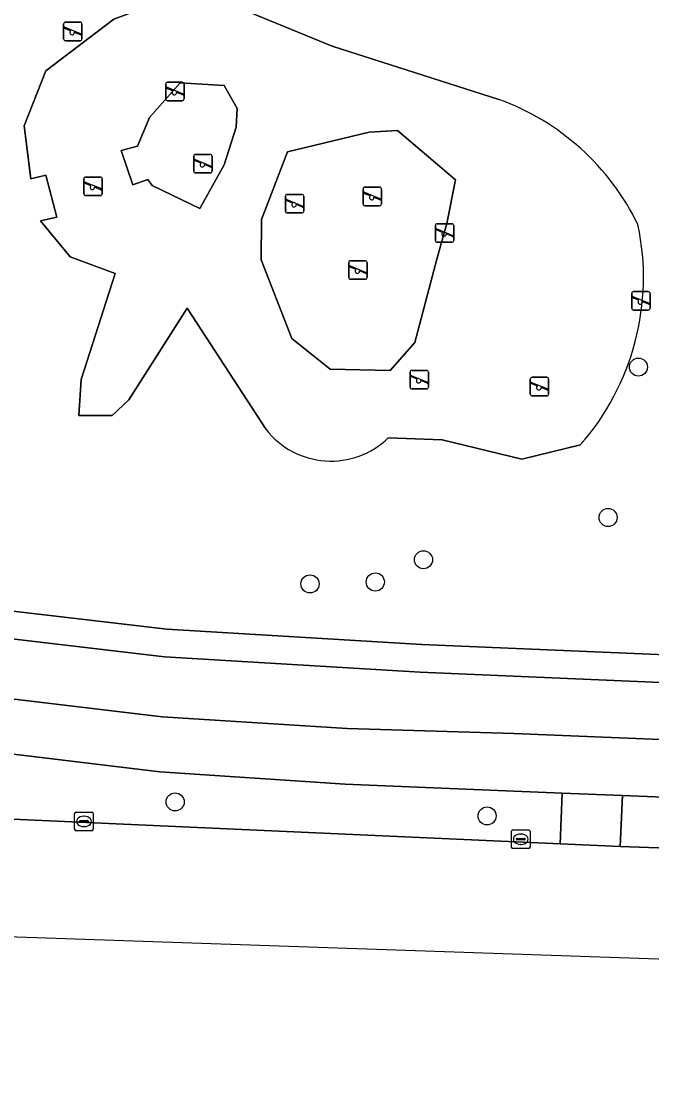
# Model space of a CAD drawing. Extents: x 160732 to 162107, y 387428 to 388479.
# Drawn here: x 160938.3 to 160972.3, y 387472.9 to 387529.7 of the extents above; entities that cross this region are included whole.
import ezdxf

# ---------------------------------------------------------------- set-up
doc = ezdxf.new("R2010")
doc.units = 0
for name, color, linetype in [('IMGEO_Berm_groen', 7, 'Continuous'), ('IMGEO_Boom', 7, 'Continuous'), ('IMGEO_Fietspad_open', 7, 'Continuous'), ('IMGEO_Groenvoorziening', 7, 'Continuous'), ('IMGEO_Hek', 7, 'Continuous'), ('IMGEO_Kolk', 7, 'Continuous'), ('IMGEO_Meer_plas_ven_vijver', 7, 'Continuous'), ('IMGEO_Rijbaan_lokaal_gesloten', 7, 'Continuous'), ('IMGEO_Speelvoorziening', 7, 'Continuous'), ('IMGEO_Terreindeel_zand', 7, 'Continuous'), ('IMGEO_Verkeerseiland_groen', 7, 'Continuous'), ('IMGEO_Voetpad_open', 7, 'Continuous')]:
    doc.layers.add(name, color=color, linetype=linetype)

msp = doc.modelspace()

# ---------------------------------------------------------------- linework, layer by layer
at = {"layer": 'IMGEO_Berm_groen'}
for points in [[(160959.916, 387496.024), (160946.169, 387496.849), (160936.309, 387498.011), (160889.009, 387505.413), (160806.924, 387518.259), (160800.367, 387617.785), (160799.877, 387625.216), (160797.423, 387625.06), (160796.815, 387625.004), (160797.074, 387620.896), (160803.773, 387517.234), (160913.899, 387500), (160936.105, 387496.525), (160946.036, 387495.354), (160959.839, 387494.526), (160979.097, 387493.706), (160979.317, 387493.697), (160979.564, 387495.188), (160978.599, 387495.229)], [(161000, 387486.685), (160988.475, 387487.152), (160970.746, 387487.874), (160970.623, 387485.111), (161000, 387484.094), (161032.79, 387482.739), (161032.863, 387485.379)]]:
    msp.add_lwpolyline(points, close=True, dxfattribs=at)
at = {"layer": 'IMGEO_Boom'}
for centre in [(160971.61, 387511), (160969.975, 387502.882), (160960.01, 387500.6), (160957.41, 387499.4), (160953.888, 387499.295), (160946.609, 387487.527), (160963.443, 387486.77)]:
    msp.add_circle(centre, 0.489, dxfattribs=at)
at = {"layer": 'IMGEO_Fietspad_open'}
for points in [[(161134.151, 387484.191), (161079.41, 387486.41), (161032.946, 387488.45), (161000, 387489.783), (160964.882, 387491.216), (160955.896, 387491.483), (160945.905, 387492.112), (160935.793, 387493.329), (160911.562, 387497.191), (160901.233, 387498.754), (160891.554, 387500.319), (160862.38, 387504.81), (160820.517, 387511.401), (160801.558, 387514.26)], [(160798.352, 387511.312), (160803.597, 387510.687), (160818.903, 387508.372), (160856.279, 387502.542), (160869.321, 387500.586), (160886.183, 387497.972), (160900.412, 387495.865), (160904.738, 387495.178), (160920.142, 387492.807), (160935.786, 387490.359), (160945.779, 387489.15), (160955.792, 387488.482), (160967.502, 387488.005), (160970.746, 387487.874), (160988.475, 387487.152), (161000, 387486.685), (161032.863, 387485.379), (161078.213, 387483.477), (161134.039, 387481.162), (161134.151, 387484.191)]]:
    msp.add_lwpolyline(points, dxfattribs=at)
at = {"layer": 'IMGEO_Groenvoorziening'}
for points in [[(160936.309, 387498.011), (160946.169, 387496.849), (160959.916, 387496.024), (160978.599, 387495.229), (160980.522, 387507.041), (160981.923, 387514.457), (160982.536, 387516.901), (160985.659, 387527.214), (160985.866, 387528.012), (160985.622, 387528.181), (160970.505, 387538.108)], [(160951.516, 387507.636), (160947.264, 387514.176), (160944.115, 387509.237), (160943.215, 387508.387), (160941.413, 387508.397), (160941.54, 387510.325), (160943.374, 387516.057), (160940.936, 387516.949), (160939.346, 387518.89), (160940.233, 387519.09), (160939.624, 387521.363), (160938.82, 387521.172), (160938.47, 387524.035), (160939.631, 387527.002), (160943.299, 387529.779), (160947.612, 387531.407), (160955.088, 387528.336)], [(160955.088, 387528.336), (160964.079, 387525.452)], [(160968.476, 387506.8), (160965.321, 387506.025), (160961.027, 387507.079), (160958.114, 387507.183)]]:
    msp.add_lwpolyline(points, dxfattribs=at)
for centre, radius, start, end in [((160959.5, 387512.821), 13.436, 25.8784, 70.0722), ((160958.172, 387515.848), 13.712, 318.7131, 11.9407), ((160955.018, 387510.37), 4.443, 217.9746, 314.1702)]:
    msp.add_arc(centre, radius, start, end, dxfattribs=at)
at = {"layer": 'IMGEO_Hek'}
msp.add_lwpolyline([(160978.599, 387495.229), (160959.916, 387496.024), (160946.169, 387496.849), (160936.309, 387498.011), (160889.009, 387505.413)], dxfattribs=at)
at = {"layer": 'IMGEO_Kolk'}
for p, q in [((160941.186, 387486.047), (160941.186, 387486.899)), ((160941.261, 387486.973), (160942.113, 387486.973)), ((160942.187, 387486.899), (160942.187, 387486.047)), ((160941.445, 387486.467), (160941.445, 387486.479)), ((160941.883, 387486.43), (160941.485, 387486.43)), ((160941.488, 387486.516), (160941.886, 387486.516)), ((160941.674, 387486.753), (160941.699, 387486.753)), ((160941.929, 387486.479), (160941.929, 387486.467)), ((160942.113, 387485.973), (160941.261, 387485.973)), ((160941.697, 387486.193), (160941.672, 387486.193)), ((160964.761, 387485.088), (160964.761, 387485.94)), ((160964.836, 387486.014), (160965.688, 387486.014)), ((160965.249, 387485.794), (160965.274, 387485.794)), ((160965.762, 387485.94), (160965.762, 387485.088)), ((160965.02, 387485.508), (160965.02, 387485.52)), ((160965.458, 387485.471), (160965.06, 387485.471)), ((160965.063, 387485.557), (160965.461, 387485.557)), ((160965.272, 387485.234), (160965.247, 387485.234)), ((160965.504, 387485.52), (160965.504, 387485.508)), ((160965.688, 387485.014), (160964.836, 387485.014))]:
    msp.add_line(p, q, dxfattribs=at)
for points in [[(160941.186, 387486.047), (160941.186, 387486.899)], [(160941.261, 387486.973), (160942.113, 387486.973)], [(160942.187, 387486.899), (160942.187, 387486.047)], [(160942.113, 387485.973), (160941.261, 387485.973)], [(160964.761, 387485.088), (160964.761, 387485.94)], [(160964.836, 387486.014), (160965.688, 387486.014)], [(160965.762, 387485.94), (160965.762, 387485.088)], [(160965.688, 387485.014), (160964.836, 387485.014)]]:
    msp.add_lwpolyline(points, dxfattribs=at)
for centre, radius, start, end in [((160941.263, 387486.897), 0.0765, 91.552, 178.448), ((160941.263, 387486.897), 0.0765, 91.552, 178.448), ((160942.111, 387486.897), 0.0765, 1.552, 88.448), ((160942.111, 387486.897), 0.0765, 1.552, 88.448), ((160941.485, 387486.476), 0.0403, 85.8775, 175.7526), ((160941.482, 387486.466), 0.0366, 178.938, 274.7102), ((160941.886, 387486.473), 0.043, 264.8664, 352.4533), ((160941.89, 387486.478), 0.0386, 1.7309, 96.639), ((160941.263, 387486.049), 0.0765, 181.552, 268.448), ((160941.263, 387486.049), 0.0765, 181.552, 268.448), ((160942.111, 387486.049), 0.0765, 271.552, 358.448), ((160942.111, 387486.049), 0.0765, 271.552, 358.448), ((160964.838, 387485.938), 0.0765, 91.552, 178.448), ((160964.838, 387485.938), 0.0765, 91.552, 178.448), ((160965.686, 387485.938), 0.0765, 1.552, 88.448), ((160965.686, 387485.938), 0.0765, 1.552, 88.448), ((160965.06, 387485.517), 0.0403, 85.8775, 175.7526), ((160965.057, 387485.507), 0.0366, 178.938, 274.7102), ((160965.461, 387485.514), 0.043, 264.8664, 352.4533), ((160965.465, 387485.519), 0.0386, 1.7309, 96.639), ((160964.838, 387485.09), 0.0765, 181.552, 268.448), ((160964.838, 387485.09), 0.0765, 181.552, 268.448), ((160965.686, 387485.09), 0.0765, 271.552, 358.448), ((160965.686, 387485.09), 0.0765, 271.552, 358.448)]:
    msp.add_arc(centre, radius, start, end, dxfattribs=at)
for centre, major_axis, ratio, start_param, end_param in [((160941.673, 387486.473), (-0.387, 0.002), 0.722429, 4.712389, 7.853982), ((160941.698, 387486.473), (-0.39, 0.002), 0.717154, 1.570796, 4.712389), ((160965.248, 387485.514), (-0.387, 0.002), 0.722429, 4.712389, 7.853982), ((160965.273, 387485.514), (-0.39, 0.002), 0.717154, 1.570796, 4.712389)]:
    msp.add_ellipse(centre, major_axis=major_axis, ratio=ratio, start_param=start_param, end_param=end_param, dxfattribs=at)
at = {"layer": 'IMGEO_Meer_plas_ven_vijver'}
for points in [[(160955.088, 387528.336), (160947.612, 387531.407), (160943.299, 387529.779), (160939.631, 387527.002), (160938.47, 387524.035), (160938.82, 387521.172), (160939.624, 387521.363), (160940.233, 387519.09), (160939.346, 387518.89), (160940.936, 387516.949), (160943.374, 387516.057), (160941.54, 387510.325), (160941.413, 387508.397), (160943.215, 387508.387), (160944.115, 387509.237), (160947.264, 387514.176), (160951.516, 387507.636)], [(160964.079, 387525.452), (160955.088, 387528.336)], [(160958.114, 387507.183), (160961.027, 387507.079), (160965.321, 387506.025), (160968.476, 387506.8)]]:
    msp.add_lwpolyline(points, dxfattribs=at)
for points in [[(160949.899, 387523.946), (160949.261, 387521.914), (160947.948, 387519.563), (160945.366, 387520.808), (160945.145, 387521.134), (160944.333, 387520.848), (160943.704, 387522.686), (160944.57, 387522.932), (160945.232, 387524.482), (160946.875, 387526.357), (160949.254, 387526.199), (160949.959, 387524.97)], [(160961.737, 387521.113), (160961.272, 387518.753), (160960.727, 387516.833), (160959.55, 387512.326), (160958.216, 387510.818), (160954.97, 387510.885), (160952.901, 387512.553), (160951.253, 387516.784), (160951.269, 387518.978), (160952.671, 387522.624), (160957.086, 387523.679), (160958.603, 387523.775)]]:
    msp.add_lwpolyline(points, close=True, dxfattribs=at)
for centre, radius, start, end in [((160959.5, 387512.821), 13.436, 25.8784, 70.0722), ((160958.172, 387515.848), 13.712, 318.7131, 11.9407), ((160955.018, 387510.37), 4.443, 217.9746, 314.1702)]:
    msp.add_arc(centre, radius, start, end, dxfattribs=at)
at = {"layer": 'IMGEO_Rijbaan_lokaal_gesloten'}
msp.add_lwpolyline([(160785.826, 387494.63), (160785.999, 387485.459), (161070.727, 387475.689), (161075.845, 387475.513), (161133.733, 387472.894), (161133.943, 387478.558), (161032.79, 387482.739), (161000, 387484.094), (160970.623, 387485.111), (160967.389, 387485.255), (160931.04, 387486.905), (160885.08, 387488.902), (160838.998, 387490.678), (160828.034, 387490.964), (160819.656, 387491.664), (160814.456, 387492.174), (160811.057, 387492.644), (160803.557, 387493.68), (160785.826, 387494.63)], dxfattribs=at)
at = {"layer": 'IMGEO_Speelvoorziening'}
for p, q in [((160940.588, 387528.723), (160940.588, 387529.523)), ((160940.588, 387529.523), (160940.588, 387528.723)), ((160940.688, 387529.623), (160941.478, 387529.623)), ((160941.478, 387529.623), (160940.688, 387529.623)), ((160941.578, 387529.523), (160941.578, 387528.723)), ((160941.578, 387528.723), (160941.578, 387529.523)), ((160940.971, 387529.151), (160940.632, 387529.288)), ((160940.657, 387529.348), (160941.533, 387528.995)), ((160941.509, 387528.935), (160941.169, 387529.072)), ((160941.478, 387528.623), (160940.688, 387528.623)), ((160940.688, 387528.623), (160941.478, 387528.623)), ((160946.104, 387525.481), (160946.104, 387526.281)), ((160946.104, 387526.281), (160946.104, 387525.481)), ((160946.487, 387525.909), (160946.148, 387526.046)), ((160946.173, 387526.106), (160947.049, 387525.753)), ((160946.204, 387526.381), (160946.994, 387526.381)), ((160946.994, 387526.381), (160946.204, 387526.381)), ((160947.094, 387526.281), (160947.094, 387525.481)), ((160947.094, 387525.481), (160947.094, 387526.281)), ((160947.025, 387525.693), (160946.685, 387525.83)), ((160946.994, 387525.381), (160946.204, 387525.381)), ((160946.204, 387525.381), (160946.994, 387525.381)), ((160947.614, 387521.585), (160947.614, 387522.385)), ((160947.614, 387522.385), (160947.614, 387521.585)), ((160947.997, 387522.013), (160947.658, 387522.15)), ((160947.683, 387522.21), (160948.559, 387521.857)), ((160947.714, 387522.485), (160948.504, 387522.485)), ((160948.504, 387522.485), (160947.714, 387522.485)), ((160948.604, 387522.385), (160948.604, 387521.585)), ((160948.604, 387521.585), (160948.604, 387522.385)), ((160948.504, 387521.485), (160947.714, 387521.485)), ((160947.714, 387521.485), (160948.504, 387521.485)), ((160948.535, 387521.797), (160948.195, 387521.934)), ((160941.682, 387520.364), (160941.682, 387521.164)), ((160941.682, 387521.164), (160941.682, 387520.364)), ((160942.065, 387520.792), (160941.726, 387520.929)), ((160941.751, 387520.989), (160942.627, 387520.636)), ((160941.782, 387521.264), (160942.572, 387521.264)), ((160942.572, 387521.264), (160941.782, 387521.264)), ((160942.672, 387521.164), (160942.672, 387520.364)), ((160942.672, 387520.364), (160942.672, 387521.164)), ((160942.603, 387520.576), (160942.263, 387520.713)), ((160952.66, 387520.325), (160953.45, 387520.325)), ((160953.45, 387520.325), (160952.66, 387520.325)), ((160956.754, 387519.815), (160956.754, 387520.615)), ((160956.754, 387520.615), (160956.754, 387519.815)), ((160957.137, 387520.243), (160956.798, 387520.38)), ((160956.823, 387520.44), (160957.699, 387520.087)), ((160956.854, 387520.715), (160957.644, 387520.715)), ((160957.644, 387520.715), (160956.854, 387520.715)), ((160957.744, 387520.615), (160957.744, 387519.815)), ((160957.744, 387519.815), (160957.744, 387520.615)), ((160942.572, 387520.264), (160941.782, 387520.264)), ((160941.782, 387520.264), (160942.572, 387520.264)), ((160952.56, 387519.425), (160952.56, 387520.225)), ((160952.56, 387520.225), (160952.56, 387519.425)), ((160952.943, 387519.853), (160952.604, 387519.99)), ((160952.629, 387520.05), (160953.505, 387519.697)), ((160953.481, 387519.637), (160953.141, 387519.774)), ((160953.55, 387520.225), (160953.55, 387519.425)), ((160953.55, 387519.425), (160953.55, 387520.225)), ((160957.675, 387520.027), (160957.335, 387520.164)), ((160953.45, 387519.325), (160952.66, 387519.325)), ((160952.66, 387519.325), (160953.45, 387519.325)), ((160957.644, 387519.715), (160956.854, 387519.715)), ((160956.854, 387519.715), (160957.644, 387519.715)), ((160960.655, 387517.841), (160960.655, 387518.641)), ((160960.655, 387518.641), (160960.655, 387517.841)), ((160960.755, 387518.741), (160961.545, 387518.741)), ((160961.545, 387518.741), (160960.755, 387518.741)), ((160961.645, 387518.641), (160961.645, 387517.841)), ((160961.645, 387517.841), (160961.645, 387518.641)), ((160961.038, 387518.269), (160960.699, 387518.406)), ((160960.724, 387518.466), (160961.6, 387518.113)), ((160961.576, 387518.053), (160961.236, 387518.19)), ((160961.545, 387517.741), (160960.755, 387517.741)), ((160960.755, 387517.741), (160961.545, 387517.741)), ((160955.977, 387515.842), (160955.977, 387516.642)), ((160955.977, 387516.642), (160955.977, 387515.842)), ((160956.36, 387516.27), (160956.021, 387516.407)), ((160956.046, 387516.467), (160956.922, 387516.114)), ((160956.077, 387516.742), (160956.867, 387516.742)), ((160956.867, 387516.742), (160956.077, 387516.742)), ((160956.967, 387516.642), (160956.967, 387515.842)), ((160956.967, 387515.842), (160956.967, 387516.642)), ((160956.898, 387516.054), (160956.558, 387516.191)), ((160956.867, 387515.742), (160956.077, 387515.742)), ((160956.077, 387515.742), (160956.867, 387515.742)), ((160971.248, 387514.181), (160971.248, 387514.981)), ((160971.248, 387514.981), (160971.248, 387514.181)), ((160971.631, 387514.609), (160971.292, 387514.746)), ((160971.317, 387514.806), (160972.193, 387514.453)), ((160971.348, 387515.081), (160972.138, 387515.081)), ((160972.138, 387515.081), (160971.348, 387515.081)), ((160972.238, 387514.981), (160972.238, 387514.181)), ((160972.238, 387514.181), (160972.238, 387514.981)), ((160972.138, 387514.081), (160971.348, 387514.081)), ((160971.348, 387514.081), (160972.138, 387514.081)), ((160972.169, 387514.393), (160971.829, 387514.53)), ((160959.286, 387509.923), (160959.286, 387510.723)), ((160959.286, 387510.723), (160959.286, 387509.923)), ((160959.386, 387510.823), (160960.176, 387510.823)), ((160960.176, 387510.823), (160959.386, 387510.823)), ((160960.276, 387510.723), (160960.276, 387509.923)), ((160960.276, 387509.923), (160960.276, 387510.723)), ((160959.669, 387510.351), (160959.33, 387510.488)), ((160959.355, 387510.548), (160960.231, 387510.195)), ((160960.207, 387510.135), (160959.867, 387510.272)), ((160965.775, 387509.549), (160965.775, 387510.349)), ((160965.775, 387510.349), (160965.775, 387509.549)), ((160966.158, 387509.977), (160965.819, 387510.114)), ((160965.844, 387510.174), (160966.72, 387509.821)), ((160965.875, 387510.449), (160966.665, 387510.449)), ((160966.665, 387510.449), (160965.875, 387510.449)), ((160966.765, 387510.349), (160966.765, 387509.549)), ((160966.765, 387509.549), (160966.765, 387510.349)), ((160960.176, 387509.823), (160959.386, 387509.823)), ((160959.386, 387509.823), (160960.176, 387509.823)), ((160966.696, 387509.761), (160966.356, 387509.898)), ((160966.665, 387509.449), (160965.875, 387509.449)), ((160965.875, 387509.449), (160966.665, 387509.449))]:
    msp.add_line(p, q, dxfattribs=at)
for centre, radius, start, end in [((160940.688, 387529.523), 0.1, 90, 180), ((160940.688, 387529.523), 0.1, 90, 180), ((160941.478, 387529.523), 0.1, 0, 90), ((160941.478, 387529.523), 0.1, 360, 90), ((160940.645, 387529.318), 0.0327, 68.078, 248.078), ((160941.05, 387529.061), 0.12, 130.9928, 5.1632), ((160941.521, 387528.965), 0.0327, 248.078, 68.078), ((160940.688, 387528.723), 0.1, 180, 270), ((160940.688, 387528.723), 0.1, 180, 270), ((160941.478, 387528.723), 0.1, 270, 0), ((160941.478, 387528.723), 0.1, 270, 0), ((160946.204, 387526.281), 0.1, 90, 180), ((160946.204, 387526.281), 0.1, 90, 180), ((160946.161, 387526.076), 0.0327, 68.078, 248.078), ((160946.994, 387526.281), 0.1, 0, 90), ((160946.994, 387526.281), 0.1, 360, 90), ((160946.204, 387525.481), 0.1, 180, 270), ((160946.204, 387525.481), 0.1, 180, 270), ((160946.566, 387525.819), 0.12, 130.9928, 5.1632), ((160946.994, 387525.481), 0.1, 270, 0), ((160946.994, 387525.481), 0.1, 270, 0), ((160947.037, 387525.723), 0.0327, 248.078, 68.078), ((160947.714, 387522.385), 0.1, 90, 180), ((160947.714, 387522.385), 0.1, 90, 180), ((160947.671, 387522.18), 0.0327, 68.078, 248.078), ((160948.504, 387522.385), 0.1, 0, 90), ((160948.504, 387522.385), 0.1, 360, 90), ((160947.714, 387521.585), 0.1, 180, 270), ((160947.714, 387521.585), 0.1, 180, 270), ((160948.076, 387521.923), 0.12, 130.9928, 5.1632), ((160948.504, 387521.585), 0.1, 270, 0), ((160948.504, 387521.585), 0.1, 270, 0), ((160948.547, 387521.827), 0.0327, 248.078, 68.078), ((160941.782, 387521.164), 0.1, 90, 180), ((160941.782, 387521.164), 0.1, 90, 180), ((160941.739, 387520.959), 0.0327, 68.078, 248.078), ((160942.572, 387521.164), 0.1, 0, 90), ((160942.572, 387521.164), 0.1, 360, 90), ((160941.782, 387520.364), 0.1, 180, 270), ((160941.782, 387520.364), 0.1, 180, 270), ((160942.144, 387520.702), 0.12, 130.9928, 5.1632), ((160942.572, 387520.364), 0.1, 270, 0), ((160942.572, 387520.364), 0.1, 270, 0), ((160942.615, 387520.606), 0.0327, 248.078, 68.078), ((160952.66, 387520.225), 0.1, 90, 180), ((160952.66, 387520.225), 0.1, 90, 180), ((160953.45, 387520.225), 0.1, 0, 90), ((160953.45, 387520.225), 0.1, 360, 90), ((160956.854, 387520.615), 0.1, 90, 180), ((160956.854, 387520.615), 0.1, 90, 180), ((160956.811, 387520.41), 0.0327, 68.078, 248.078), ((160957.644, 387520.615), 0.1, 0, 90), ((160957.644, 387520.615), 0.1, 360, 90), ((160952.617, 387520.02), 0.0327, 68.078, 248.078), ((160953.022, 387519.763), 0.12, 130.9928, 5.1632), ((160956.854, 387519.815), 0.1, 180, 270), ((160956.854, 387519.815), 0.1, 180, 270), ((160957.216, 387520.153), 0.12, 130.9928, 5.1632), ((160957.644, 387519.815), 0.1, 270, 0), ((160957.644, 387519.815), 0.1, 270, 0), ((160957.687, 387520.057), 0.0327, 248.078, 68.078), ((160952.66, 387519.425), 0.1, 180, 270), ((160952.66, 387519.425), 0.1, 180, 270), ((160953.45, 387519.425), 0.1, 270, 0), ((160953.45, 387519.425), 0.1, 270, 0), ((160953.493, 387519.667), 0.0327, 248.078, 68.078), ((160960.755, 387518.641), 0.1, 90, 180), ((160960.755, 387518.641), 0.1, 90, 180), ((160961.545, 387518.641), 0.1, 0, 90), ((160961.545, 387518.641), 0.1, 360, 90), ((160960.712, 387518.436), 0.0327, 68.078, 248.078), ((160961.117, 387518.179), 0.12, 130.9928, 5.1632), ((160961.588, 387518.083), 0.0327, 248.078, 68.078), ((160960.755, 387517.841), 0.1, 180, 270), ((160960.755, 387517.841), 0.1, 180, 270), ((160961.545, 387517.841), 0.1, 270, 0), ((160961.545, 387517.841), 0.1, 270, 0), ((160956.077, 387516.642), 0.1, 90, 180), ((160956.077, 387516.642), 0.1, 90, 180), ((160956.034, 387516.437), 0.0327, 68.078, 248.078), ((160956.867, 387516.642), 0.1, 0, 90), ((160956.867, 387516.642), 0.1, 360, 90), ((160956.077, 387515.842), 0.1, 180, 270), ((160956.077, 387515.842), 0.1, 180, 270), ((160956.439, 387516.18), 0.12, 130.9928, 5.1632), ((160956.867, 387515.842), 0.1, 270, 0), ((160956.867, 387515.842), 0.1, 270, 0), ((160956.91, 387516.084), 0.0327, 248.078, 68.078), ((160971.348, 387514.981), 0.1, 90, 180), ((160971.348, 387514.981), 0.1, 90, 180), ((160971.305, 387514.776), 0.0327, 68.078, 248.078), ((160972.138, 387514.981), 0.1, 0, 90), ((160972.138, 387514.981), 0.1, 360, 90), ((160971.348, 387514.181), 0.1, 180, 270), ((160971.348, 387514.181), 0.1, 180, 270), ((160971.71, 387514.519), 0.12, 130.9928, 5.1632), ((160972.138, 387514.181), 0.1, 270, 0), ((160972.138, 387514.181), 0.1, 270, 0), ((160972.181, 387514.423), 0.0327, 248.078, 68.078), ((160959.386, 387510.723), 0.1, 90, 180), ((160959.386, 387510.723), 0.1, 90, 180), ((160960.176, 387510.723), 0.1, 0, 90), ((160960.176, 387510.723), 0.1, 360, 90), ((160959.343, 387510.518), 0.0327, 68.078, 248.078), ((160959.748, 387510.261), 0.12, 130.9928, 5.1632), ((160960.219, 387510.165), 0.0327, 248.078, 68.078), ((160965.875, 387510.349), 0.1, 90, 180), ((160965.875, 387510.349), 0.1, 90, 180), ((160965.832, 387510.144), 0.0327, 68.078, 248.078), ((160966.665, 387510.349), 0.1, 0, 90), ((160966.665, 387510.349), 0.1, 360, 90), ((160959.386, 387509.923), 0.1, 180, 270), ((160959.386, 387509.923), 0.1, 180, 270), ((160960.176, 387509.923), 0.1, 270, 0), ((160960.176, 387509.923), 0.1, 270, 0), ((160965.875, 387509.549), 0.1, 180, 270), ((160965.875, 387509.549), 0.1, 180, 270), ((160966.237, 387509.887), 0.12, 130.9928, 5.1632), ((160966.665, 387509.549), 0.1, 270, 0), ((160966.665, 387509.549), 0.1, 270, 0), ((160966.708, 387509.791), 0.0327, 248.078, 68.078)]:
    msp.add_arc(centre, radius, start, end, dxfattribs=at)
at = {"layer": 'IMGEO_Terreindeel_zand'}
for points in [[(160949.899, 387523.946), (160949.959, 387524.97), (160949.254, 387526.199), (160946.875, 387526.357), (160945.232, 387524.482), (160944.57, 387522.932), (160943.704, 387522.686), (160944.333, 387520.848), (160945.145, 387521.134), (160945.366, 387520.808), (160947.948, 387519.563), (160949.261, 387521.914)], [(160961.737, 387521.113), (160958.603, 387523.775), (160957.086, 387523.679), (160952.671, 387522.624), (160951.269, 387518.978), (160951.253, 387516.784), (160952.901, 387512.553), (160954.97, 387510.885), (160958.216, 387510.818), (160959.55, 387512.326), (160960.727, 387516.833), (160961.272, 387518.753)]]:
    msp.add_lwpolyline(points, close=True, dxfattribs=at)
at = {"layer": 'IMGEO_Verkeerseiland_groen'}
msp.add_lwpolyline([(160801.81, 387509.204), (160802.218, 387505.574), (160803.397, 387505.707), (160803.837, 387501.792), (160802.658, 387501.659), (160802.845, 387500), (160803.557, 387493.68), (160811.057, 387492.644), (160814.456, 387492.174), (160819.656, 387491.664), (160828.034, 387490.964), (160838.998, 387490.678), (160885.08, 387488.902), (160931.04, 387486.905), (160967.389, 387485.255), (160967.502, 387488.005), (160955.792, 387488.482), (160945.779, 387489.15), (160935.786, 387490.359), (160920.142, 387492.807), (160904.738, 387495.178)], dxfattribs=at)
at = {"layer": 'IMGEO_Voetpad_open'}
for points in [[(161134.267, 387487.321), (161107.019, 387488.431), (161106.65, 387488.446), (161101.855, 387488.631), (161086.862, 387489.194), (161068.496, 387490.143), (161052.92, 387490.805), (161052.49, 387490.824), (161049.856, 387490.938), (161049.493, 387490.954), (161033.032, 387491.6), (161004.213, 387492.732), (161000, 387492.895), (160981.676, 387493.606), (160979.317, 387493.697), (160979.097, 387493.706), (160959.839, 387494.526), (160946.036, 387495.354), (160936.105, 387496.525), (160913.899, 387500), (160803.773, 387517.234), (160800.633, 387517.855)], [(160801.558, 387514.26), (160820.517, 387511.401), (160862.38, 387504.81), (160891.554, 387500.319), (160901.233, 387498.754), (160911.562, 387497.191), (160935.793, 387493.329), (160945.905, 387492.112), (160955.896, 387491.483), (160964.882, 387491.216), (161000, 387489.783), (161032.946, 387488.45), (161079.41, 387486.41), (161134.151, 387484.191), (161134.267, 387487.321)]]:
    msp.add_lwpolyline(points, dxfattribs=at)
msp.add_lwpolyline([(160970.746, 387487.874), (160967.502, 387488.005), (160967.389, 387485.255), (160970.623, 387485.111)], close=True, dxfattribs=at)

doc.saveas('drawing.dxf')
